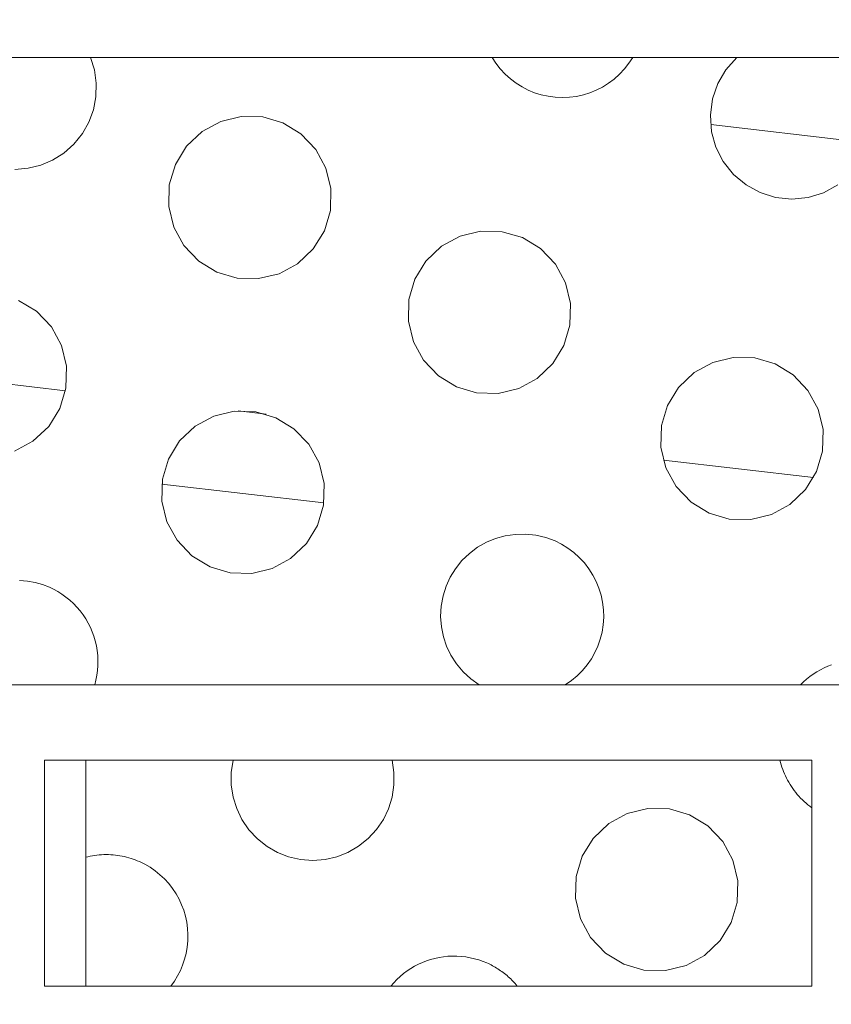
# Model space of a CAD drawing. Header units: metres. Extents: x 1306 to 1412, y -79 to 41.
# Tile 352 of 656: x 1360.7805 to 1360.8129, y -16.9867 to -16.9475. Entities that reach past the tile are written whole.
import ezdxf

# ---------------------------------------------------------------- set-up
doc = ezdxf.new("R2010")
doc.units = ezdxf.units.M
doc.header["$PDMODE"] = 65
doc.linetypes.add('AUSGEZOGEN', pattern=[0])
doc.layers.add('XR$3$Maßlinie 1_50', color=7, linetype='AUSGEZOGEN', lineweight=25)
doc.layers.add('XR$4$Möblierung', color=4, linetype='AUSGEZOGEN', lineweight=13)
doc.styles.add('ARIAL', font='arial.ttf')
doc.dimstyles.new('DIMSTYLE_11', dxfattribs={"dimtxt": 0.15, "dimasz": 0.03, "dimexe": 0, "dimexo": 0, "dimgap": 0.075, "dimtad": 2, "dimrnd": 0.005, "dimzin": 4, "dimdsep": 46, "dimtxsty": 'ARIAL', "dimblk1": 'ALL_ML_STRICH', "dimblk2": 'ALL_ML_STRICH', "dimsah": 1, "dimcen": 0, "dimclrd": 3, "dimclre": 3, "dimclrt": 3, "dimadec": 0, "dimazin": 0, "dimtfac": 1, "dimtdec": 0, "dimtix": 1, "dimtmove": 2, "dimatfit": 3, "dimfxl": 0, "dimtzin": 0, "dimlwd": 0, "dimlwe": 25, "dimarcsym": 0})
doc.dimstyles.new('DIMSTYLE_12', dxfattribs={"dimtxt": 0.15, "dimasz": 0.03, "dimexe": 0, "dimexo": 0, "dimgap": 0.075, "dimtad": 2, "dimdec": 3, "dimrnd": 0.005, "dimzin": 4, "dimdsep": 46, "dimtxsty": 'ARIAL', "dimblk1": 'ALL_ML_STRICH', "dimblk2": 'ALL_ML_STRICH', "dimsah": 1, "dimcen": 0, "dimclrd": 3, "dimclre": 3, "dimclrt": 3, "dimadec": 0, "dimazin": 0, "dimtfac": 1, "dimtdec": 0, "dimtix": 1, "dimtmove": 2, "dimatfit": 3, "dimfxl": 0, "dimtzin": 0, "dimlwd": 0, "dimlwe": 25, "dimarcsym": 0})
doc.dimstyles.new('DIMSTYLE_24', dxfattribs={"dimtxt": 0.225, "dimasz": 0.15, "dimexe": 0, "dimexo": 0, "dimgap": 0.1125, "dimtad": 2, "dimrnd": 0.005, "dimzin": 4, "dimdsep": 46, "dimtxsty": 'ARIAL', "dimblk1": 'ALL_ML_STRICH', "dimblk2": 'ALL_ML_STRICH', "dimsah": 1, "dimcen": 0, "dimclrd": 3, "dimclre": 3, "dimclrt": 3, "dimadec": 0, "dimazin": 0, "dimtfac": 1, "dimtdec": 0, "dimtix": 1, "dimtmove": 2, "dimatfit": 3, "dimfxl": 0, "dimtzin": 0, "dimlwd": 0, "dimlwe": 25, "dimarcsym": 0})
doc.dimstyles.new('DIMSTYLE_6', dxfattribs={"dimtxt": 0.15, "dimasz": 0.15, "dimexe": 0, "dimexo": 0, "dimgap": 0.075, "dimtad": 2, "dimrnd": 0.005, "dimzin": 4, "dimdsep": 46, "dimtxsty": 'ARIAL', "dimblk1": 'ALL_ML_STRICH', "dimblk2": 'ALL_ML_STRICH', "dimsah": 1, "dimcen": 0, "dimclrd": 3, "dimclre": 3, "dimclrt": 3, "dimadec": 0, "dimazin": 0, "dimtfac": 1, "dimtdec": 0, "dimtix": 1, "dimtmove": 2, "dimatfit": 3, "dimfxl": 0, "dimtzin": 0, "dimlwd": 0, "dimlwe": 25, "dimarcsym": 0})

# ---------------------------------------------------------------- blocks, each defined once
blk = doc.blocks.new('ALL_ML_STRICH')
at = {"color": 0, "linetype": 'ByBlock', "lineweight": -2}
for p, q in [((0, -0.5), (0, 0.5)), ((-0.3, -0.3), (0.3, 0.3)), ((-1, 0), (0.5, 0))]:
    blk.add_line(p, q, dxfattribs=at)
blk = doc.blocks.new('*D765')
at = {"layer": 'DEFPOINTS', "color": 3, "linetype": 'AUSGEZOGEN', "lineweight": 25, "transparency": 33554687}
for p in [(1342.770147, -10.159095), (1342.770147, -20.110807), (1361.060147, -20.300157)]:
    blk.add_point(p, dxfattribs=at)
at = {"layer": 'XR$3$Maßlinie 1_50', "color": 3, "linetype": 'AUSGEZOGEN', "lineweight": -2, "transparency": 33554687}
for p, q in [((1342.770147, -10.209095), (1342.770147, -10.159095)), ((1342.770147, -10.159095), (1361.060147, -10.159095)), ((1361.060147, -10.209095), (1361.060147, -10.159095))]:
    blk.add_line(p, q, dxfattribs=at)
at = {"layer": 'XR$3$Maßlinie 1_50', "color": 3, "linetype": 'AUSGEZOGEN', "lineweight": 25, "transparency": 33554687, "xscale": 0.03000000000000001, "yscale": 0.03000000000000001, "zscale": 0.03000000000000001, "rotation": 180}
blk.add_blockref('ALL_ML_STRICH', (1342.770147, -10.159095), dxfattribs=at)
at = {"layer": 'XR$3$Maßlinie 1_50', "color": 3, "linetype": 'AUSGEZOGEN', "lineweight": 25, "transparency": 33554687, "xscale": 0.03000000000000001, "yscale": 0.03000000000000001, "zscale": 0.03000000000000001}
blk.add_blockref('ALL_ML_STRICH', (1361.060147, -10.159095), dxfattribs=at)
at = {"layer": 'XR$3$Maßlinie 1_50', "color": 3, "linetype": 'AUSGEZOGEN', "lineweight": 25, "transparency": 33554687, "insert": (1351.919076, -10.031537), "char_height": 0.15, "width": 0.6, "attachment_point": 5, "style": 'ARIAL'}
blk.add_mtext('\\W0.80;\\A1;{\\A1;{18.29\\H0.099000;\\S^ ;}}', dxfattribs=at)
blk = doc.blocks.new('*D782')
at = {"layer": 'DEFPOINTS', "color": 3, "linetype": 'AUSGEZOGEN', "lineweight": 25, "transparency": 33554687}
for p in [(1343.120147, -10.959095), (1343.120147, -20.111221), (1361.060147, -20.503401)]:
    blk.add_point(p, dxfattribs=at)
at = {"layer": 'XR$3$Maßlinie 1_50', "color": 3, "linetype": 'AUSGEZOGEN', "lineweight": -2, "transparency": 33554687}
for p, q in [((1343.120147, -11.009095), (1343.120147, -10.959095)), ((1343.120147, -10.959095), (1361.060147, -10.959095)), ((1361.060147, -11.009095), (1361.060147, -10.959095))]:
    blk.add_line(p, q, dxfattribs=at)
at = {"layer": 'XR$3$Maßlinie 1_50', "color": 3, "linetype": 'AUSGEZOGEN', "lineweight": 25, "transparency": 33554687, "xscale": 0.03000000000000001, "yscale": 0.03000000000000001, "zscale": 0.03000000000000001, "rotation": 180}
blk.add_blockref('ALL_ML_STRICH', (1343.120147, -10.959095), dxfattribs=at)
at = {"layer": 'XR$3$Maßlinie 1_50', "color": 3, "linetype": 'AUSGEZOGEN', "lineweight": 25, "transparency": 33554687, "xscale": 0.03000000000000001, "yscale": 0.03000000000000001, "zscale": 0.03000000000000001}
blk.add_blockref('ALL_ML_STRICH', (1361.060147, -10.959095), dxfattribs=at)
at = {"layer": 'XR$3$Maßlinie 1_50', "color": 3, "linetype": 'AUSGEZOGEN', "lineweight": 25, "transparency": 33554687, "insert": (1352.094444, -10.831537), "char_height": 0.15, "width": 0.6, "attachment_point": 5, "style": 'ARIAL'}
blk.add_mtext('\\W0.80;\\A1;{\\A1;{17.94\\H0.099000;\\S^ ;}}', dxfattribs=at)
blk = doc.blocks.new('*D899')
at = {"layer": 'DEFPOINTS', "color": 3, "linetype": 'AUSGEZOGEN', "lineweight": 25, "transparency": 33554687}
for p in [(1342.770147, -8.559095), (1361.240147, -14.918246), (1342.770147, -18.601575)]:
    blk.add_point(p, dxfattribs=at)
at = {"layer": 'XR$3$Maßlinie 1_50', "color": 3, "linetype": 'AUSGEZOGEN', "lineweight": -2, "transparency": 33554687}
for p, q in [((1342.770147, -9.159095), (1342.770147, -8.559095)), ((1342.770147, -8.559095), (1361.240147, -8.559095)), ((1361.240147, -9.159095), (1361.240147, -8.559095))]:
    blk.add_line(p, q, dxfattribs=at)
at = {"layer": 'XR$3$Maßlinie 1_50', "color": 3, "linetype": 'AUSGEZOGEN', "lineweight": 25, "transparency": 33554687, "xscale": 0.15, "yscale": 0.15, "zscale": 0.15, "rotation": 180}
blk.add_blockref('ALL_ML_STRICH', (1342.770147, -8.559095), dxfattribs=at)
at = {"layer": 'XR$3$Maßlinie 1_50', "color": 3, "linetype": 'AUSGEZOGEN', "lineweight": 25, "transparency": 33554687, "xscale": 0.15, "yscale": 0.15, "zscale": 0.15}
blk.add_blockref('ALL_ML_STRICH', (1361.240147, -8.559095), dxfattribs=at)
at = {"layer": 'XR$3$Maßlinie 1_50', "color": 3, "linetype": 'AUSGEZOGEN', "lineweight": 25, "transparency": 33554687, "insert": (1352.011102, -8.392605), "char_height": 0.225, "width": 0.9, "attachment_point": 5, "style": 'ARIAL'}
blk.add_mtext('\\W0.80;\\A1;{\\fArial|i0|b1;\\A1;{18.47\\H0.148500;\\S^ ;}}', dxfattribs=at)
blk = doc.blocks.new('*D929')
at = {"layer": 'DEFPOINTS', "color": 3, "linetype": 'AUSGEZOGEN', "lineweight": 25, "transparency": 33554687}
for p in [(1362.146243, -15.158246), (1340.424075, -17.543246), (1364.271243, -17.543246)]:
    blk.add_point(p, dxfattribs=at)
at = {"layer": 'XR$3$Maßlinie 1_50', "color": 3, "linetype": 'AUSGEZOGEN', "lineweight": -2, "transparency": 33554687}
for p, q in [((1340.474075, -15.158246), (1340.424075, -15.158246)), ((1340.424075, -17.543246), (1340.424075, -15.158246)), ((1340.474075, -17.543246), (1340.424075, -17.543246))]:
    blk.add_line(p, q, dxfattribs=at)
at = {"layer": 'XR$3$Maßlinie 1_50', "color": 3, "linetype": 'AUSGEZOGEN', "lineweight": 25, "transparency": 33554687, "xscale": 0.03000000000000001, "yscale": 0.03000000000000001, "zscale": 0.03000000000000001}
for p, rotation in [((1340.424075, -15.158246), 90), ((1340.424075, -17.543246), 270)]:
    blk.add_blockref('ALL_ML_STRICH', p, dxfattribs=dict(at, rotation=rotation))
at = {"layer": 'XR$3$Maßlinie 1_50', "color": 3, "linetype": 'AUSGEZOGEN', "lineweight": 25, "transparency": 33554687, "insert": (1340.296415, -16.329841), "char_height": 0.15, "width": 0.6, "attachment_point": 5, "rotation": 90, "style": 'ARIAL'}
blk.add_mtext('\\W0.80;\\A1;{\\A1;{2.38\\H0.099000;\\S5^ ;}}', dxfattribs=at)
blk = doc.blocks.new('*D938')
at = {"layer": 'DEFPOINTS', "color": 3, "linetype": 'AUSGEZOGEN', "lineweight": 25, "transparency": 33554687}
for p in [(1364.969142, -15.158246), (1338.824075, -20.293246), (1364.65696, -20.293246)]:
    blk.add_point(p, dxfattribs=at)
at = {"layer": 'XR$3$Maßlinie 1_50', "color": 3, "linetype": 'AUSGEZOGEN', "lineweight": -2, "transparency": 33554687}
for p, q in [((1338.874075, -15.158246), (1338.824075, -15.158246)), ((1338.824075, -20.293246), (1338.824075, -15.158246)), ((1338.874075, -20.293246), (1338.824075, -20.293246))]:
    blk.add_line(p, q, dxfattribs=at)
at = {"layer": 'XR$3$Maßlinie 1_50', "color": 3, "linetype": 'AUSGEZOGEN', "lineweight": 25, "transparency": 33554687, "xscale": 0.03000000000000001, "yscale": 0.03000000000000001, "zscale": 0.03000000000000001}
for p, rotation in [((1338.824075, -15.158246), 90), ((1338.824075, -20.293246), 270)]:
    blk.add_blockref('ALL_ML_STRICH', p, dxfattribs=dict(at, rotation=rotation))
at = {"layer": 'XR$3$Maßlinie 1_50', "color": 3, "linetype": 'AUSGEZOGEN', "lineweight": 25, "transparency": 33554687, "insert": (1338.696415, -17.704841), "char_height": 0.15, "width": 0.6, "attachment_point": 5, "rotation": 90, "style": 'ARIAL'}
blk.add_mtext('\\W0.80;\\A1;{\\A1;{5.13\\H0.099000;\\S5^ ;}}', dxfattribs=at)
blk = doc.blocks.new('*D963')
at = {"layer": 'DEFPOINTS', "color": 3, "linetype": 'AUSGEZOGEN', "lineweight": 25, "transparency": 33554687}
for p in [(1360.315869, -16.218246), (1360.170906, -17.818246), (1361.000147, -17.818246)]:
    blk.add_point(p, dxfattribs=at)
at = {"layer": 'XR$3$Maßlinie 1_50', "color": 3, "linetype": 'AUSGEZOGEN', "lineweight": -2, "transparency": 33554687}
for p, q in [((1360.220906, -16.218246), (1360.170906, -16.218246)), ((1360.170906, -17.818246), (1360.170906, -16.218246)), ((1360.220906, -17.818246), (1360.170906, -17.818246))]:
    blk.add_line(p, q, dxfattribs=at)
at = {"layer": 'XR$3$Maßlinie 1_50', "color": 3, "linetype": 'AUSGEZOGEN', "lineweight": 25, "transparency": 33554687, "xscale": 0.15, "yscale": 0.15, "zscale": 0.15}
for p, rotation in [((1360.170906, -16.218246), 90), ((1360.170906, -17.818246), 270)]:
    blk.add_blockref('ALL_ML_STRICH', p, dxfattribs=dict(at, rotation=rotation))
at = {"layer": 'XR$3$Maßlinie 1_50', "color": 3, "linetype": 'AUSGEZOGEN', "lineweight": 25, "transparency": 33554687, "insert": (1360.043348, -17.009373), "char_height": 0.15, "width": 0.48, "attachment_point": 5, "rotation": 90, "style": 'ARIAL'}
blk.add_mtext('\\W0.80;\\A1;{\\A1;{1.60\\H0.099000;\\S^ ;}}', dxfattribs=at)
blk = doc.blocks.new('*D1085')
at = {"layer": 'DEFPOINTS', "color": 3, "linetype": 'AUSGEZOGEN', "lineweight": 25, "transparency": 33554687}
for p in [(1366.101204, -15.158246), (1339.624075, -17.543246), (1365.925791, -17.543246)]:
    blk.add_point(p, dxfattribs=at)
at = {"layer": 'XR$3$Maßlinie 1_50', "color": 3, "linetype": 'AUSGEZOGEN', "lineweight": -2, "transparency": 33554687}
for p, q in [((1339.674075, -15.158246), (1339.624075, -15.158246)), ((1339.624075, -17.543246), (1339.624075, -15.158246)), ((1339.674075, -17.543246), (1339.624075, -17.543246))]:
    blk.add_line(p, q, dxfattribs=at)
at = {"layer": 'XR$3$Maßlinie 1_50', "color": 3, "linetype": 'AUSGEZOGEN', "lineweight": 25, "transparency": 33554687, "xscale": 0.03000000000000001, "yscale": 0.03000000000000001, "zscale": 0.03000000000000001}
for p, rotation in [((1339.624075, -15.158246), 90), ((1339.624075, -17.543246), 270)]:
    blk.add_blockref('ALL_ML_STRICH', p, dxfattribs=dict(at, rotation=rotation))
at = {"layer": 'XR$3$Maßlinie 1_50', "color": 3, "linetype": 'AUSGEZOGEN', "lineweight": 25, "transparency": 33554687, "insert": (1339.496415, -16.329841), "char_height": 0.15, "width": 0.6, "attachment_point": 5, "rotation": 90, "style": 'ARIAL'}
blk.add_mtext('\\W0.80;\\A1;{\\A1;{2.38\\H0.099000;\\S5^ ;}}', dxfattribs=at)
blk = doc.blocks.new('COMPLEXOBJECT_326')
at = {"layer": 'XR$4$Möblierung', "color": 52, "linetype": 'AUSGEZOGEN', "lineweight": 13, "transparency": 33554687}
for p, q in [((1361.026629, -16.948994), (1360.632078, -16.948994)), ((1360.814385, -16.952404), (1360.80806, -16.951671)), ((1360.775917, -16.961532), (1360.782353, -16.962279)), ((1360.789239, -16.963078), (1360.790347, -16.963206)), ((1360.806176, -16.965043), (1360.81216, -16.965737)), ((1360.786191, -16.965996), (1360.792647, -16.966745)), ((1361.026629, -16.973994), (1360.632078, -16.973994)), ((1360.781514, -16.976994), (1360.781514, -16.985994)), ((1360.781514, -16.976994), (1360.812092, -16.976994)), ((1360.783159, -16.985994), (1360.783159, -16.976994)), ((1360.812092, -16.985994), (1360.812092, -16.976994)), ((1360.781514, -16.985994), (1360.812092, -16.985994))]:
    blk.add_line(p, q, dxfattribs=at)
for points in [[(1360.783349, -16.948994), (1360.783503, -16.949489), (1360.783579, -16.95002), (1360.783565, -16.950561), (1360.783463, -16.951087), (1360.783283, -16.951576), (1360.783025, -16.952031), (1360.782688, -16.95245), (1360.782286, -16.952807), (1360.781837, -16.95309), (1360.781366, -16.953291), (1360.78086, -16.953415), (1360.78033, -16.953459)], [(1360.804952, -16.948994), (1360.804799, -16.94923), (1360.804624, -16.949455), (1360.804429, -16.949665), (1360.804216, -16.949857), (1360.803988, -16.950028), (1360.803748, -16.950177), (1360.803501, -16.950304), (1360.803249, -16.950406), (1360.802986, -16.950488), (1360.802713, -16.950548), (1360.802432, -16.950585), (1360.802147, -16.950597), (1360.801862, -16.950584), (1360.80158, -16.950546), (1360.801305, -16.950485), (1360.801041, -16.950402), (1360.80079, -16.950299), (1360.800547, -16.950173), (1360.80031, -16.950025), (1360.800084, -16.949855), (1360.799872, -16.949665), (1360.799678, -16.949456), (1360.799503, -16.949231), (1360.799349, -16.948994)], [(1360.813121, -16.954079), (1360.812556, -16.954386), (1360.811948, -16.954573), (1360.811296, -16.954639), (1360.810642, -16.954572), (1360.81003, -16.954382), (1360.809472, -16.954077), (1360.808968, -16.953656), (1360.808561, -16.95314), (1360.80827, -16.952571), (1360.808098, -16.951956), (1360.808049, -16.951299), (1360.808135, -16.950646), (1360.80834, -16.950042), (1360.808663, -16.949487), (1360.809101, -16.948994)], [(1360.780478, -16.958675), (1360.781194, -16.95911), (1360.781791, -16.959734), (1360.782196, -16.960475), (1360.782395, -16.961298), (1360.782372, -16.962167), (1360.78213, -16.962978), (1360.781686, -16.963697), (1360.781058, -16.964288), (1360.780322, -16.964685)], [(1360.79883, -16.973993), (1360.798497, -16.973756), (1360.798193, -16.973476), (1360.797929, -16.973159), (1360.797708, -16.972814), (1360.797535, -16.972454), (1360.797409, -16.972079), (1360.797329, -16.971679), (1360.797298, -16.971267), (1360.79732, -16.970854), (1360.797394, -16.97045), (1360.797515, -16.970067), (1360.797678, -16.969709), (1360.79789, -16.969366), (1360.798146, -16.969045), (1360.798443, -16.968759), (1360.798772, -16.968514), (1360.799123, -16.968314), (1360.799485, -16.968164), (1360.79987, -16.968057), (1360.800273, -16.967997), (1360.800685, -16.967988), (1360.801094, -16.968032), (1360.801489, -16.968125), (1360.801861, -16.968262)], [(1360.801861, -16.968262), (1360.802116, -16.968389), (1360.802364, -16.968542), (1360.802602, -16.968718), (1360.802824, -16.968916), (1360.803027, -16.969135), (1360.803209, -16.969371), (1360.803367, -16.969621), (1360.8035, -16.969879), (1360.803608, -16.970142), (1360.803692, -16.970417), (1360.803753, -16.970705), (1360.803788, -16.971), (1360.803797, -16.971298), (1360.803777, -16.971596), (1360.80373, -16.97189), (1360.803658, -16.972175), (1360.803563, -16.972447), (1360.803446, -16.972704), (1360.803304, -16.972956), (1360.803137, -16.973198), (1360.802947, -16.973426), (1360.802737, -16.973637), (1360.802508, -16.973826), (1360.802265, -16.973993)], [(1360.780527, -16.969832), (1360.780836, -16.969859), (1360.78114, -16.969916), (1360.781434, -16.969999), (1360.781712, -16.970107)], [(1360.781712, -16.970107), (1360.781881, -16.970187), (1360.782048, -16.970279), (1360.782211, -16.970383), (1360.78237, -16.970496), (1360.782522, -16.97062), (1360.782668, -16.970753), (1360.782805, -16.970896), (1360.782934, -16.971046), (1360.783052, -16.971204), (1360.78316, -16.971368), (1360.783258, -16.971536), (1360.783345, -16.971708), (1360.78342, -16.971882), (1360.783484, -16.972059), (1360.783538, -16.972243), (1360.783583, -16.972433), (1360.783616, -16.972626), (1360.783638, -16.972822), (1360.783648, -16.973021), (1360.783645, -16.973219), (1360.78363, -16.973417), (1360.783604, -16.973613), (1360.783565, -16.973806), (1360.783516, -16.973994)], [(1360.811636, -16.973994), (1360.811755, -16.973876), (1360.811881, -16.973764), (1360.812012, -16.973659), (1360.812148, -16.973562), (1360.812288, -16.973471), (1360.812431, -16.973389), (1360.812576, -16.973314), (1360.812723, -16.973248), (1360.812871, -16.97319)], [(1360.795362, -16.976994), (1360.795438, -16.977481), (1360.795439, -16.977978), (1360.795365, -16.978466), (1360.795223, -16.978927), (1360.795018, -16.979353), (1360.794745, -16.979756), (1360.794411, -16.980119), (1360.794025, -16.980425), (1360.793607, -16.980666), (1360.79317, -16.980839), (1360.792701, -16.980948), (1360.792211, -16.980988), (1360.791719, -16.980951), (1360.791243, -16.980844), (1360.790802, -16.980672), (1360.790384, -16.980433), (1360.789997, -16.980128), (1360.789658, -16.979764), (1360.789381, -16.979356), (1360.789173, -16.978924), (1360.789032, -16.978466), (1360.788958, -16.977979), (1360.788959, -16.977482), (1360.789036, -16.976994)], [(1360.812092, -16.97889), (1360.812013, -16.978831), (1360.811936, -16.978771), (1360.81186, -16.978708), (1360.811786, -16.978642), (1360.811714, -16.978574), (1360.811644, -16.978504), (1360.811576, -16.978432), (1360.811511, -16.978358), (1360.811448, -16.978281), (1360.811387, -16.978203), (1360.811329, -16.978124), (1360.811273, -16.978042), (1360.81122, -16.97796), (1360.81117, -16.977876), (1360.811123, -16.977792), (1360.811078, -16.977707), (1360.811036, -16.977621), (1360.810997, -16.977534), (1360.810961, -16.977447), (1360.810927, -16.97736), (1360.810896, -16.977271), (1360.810868, -16.97718), (1360.810842, -16.977088), (1360.810818, -16.976994)], [(1360.78316, -16.980861), (1360.783247, -16.98084), (1360.783335, -16.980821), (1360.783424, -16.980804), (1360.783514, -16.980789), (1360.783605, -16.980777), (1360.783696, -16.980768), (1360.783787, -16.980761), (1360.783879, -16.980756), (1360.783971, -16.980755), (1360.784064, -16.980756), (1360.784156, -16.980759), (1360.784248, -16.980766), (1360.78434, -16.980775), (1360.784431, -16.980786), (1360.784522, -16.9808), (1360.784612, -16.980817), (1360.784701, -16.980836), (1360.78479, -16.980857), (1360.784877, -16.980881), (1360.784964, -16.980907), (1360.785049, -16.980935), (1360.785133, -16.980965), (1360.785215, -16.980998), (1360.785296, -16.981032)], [(1360.785296, -16.981032), (1360.78551, -16.981136), (1360.78572, -16.981259), (1360.785923, -16.981399), (1360.786117, -16.981555), (1360.7863, -16.981726), (1360.786469, -16.981912), (1360.786622, -16.98211), (1360.786759, -16.982318), (1360.786879, -16.982532), (1360.786981, -16.982751), (1360.787064, -16.982974), (1360.787132, -16.983208), (1360.787183, -16.983449), (1360.787217, -16.983695), (1360.787231, -16.983945), (1360.787226, -16.984196), (1360.787202, -16.984445), (1360.787158, -16.984689), (1360.787098, -16.984927), (1360.787021, -16.985156), (1360.786929, -16.985374), (1360.78682, -16.985587), (1360.786694, -16.985794), (1360.786551, -16.985994)], [(1360.795313, -16.985994), (1360.795429, -16.985859), (1360.795553, -16.98573), (1360.795684, -16.985608), (1360.795821, -16.985493), (1360.795965, -16.985387), (1360.796112, -16.985289), (1360.796264, -16.9852), (1360.796418, -16.98512), (1360.796575, -16.985049), (1360.796733, -16.984988), (1360.796896, -16.984934), (1360.797064, -16.984889), (1360.797236, -16.984852), (1360.797411, -16.984824), (1360.797589, -16.984805), (1360.797768, -16.984797), (1360.797948, -16.984798), (1360.798127, -16.984809), (1360.798305, -16.984831), (1360.798481, -16.984862), (1360.798654, -16.984902), (1360.798823, -16.984951), (1360.798988, -16.985008), (1360.799146, -16.985073)], [(1360.799146, -16.985073), (1360.799202, -16.985098), (1360.799257, -16.985125), (1360.799313, -16.985153), (1360.799368, -16.985182), (1360.799423, -16.985212), (1360.799477, -16.985243), (1360.799531, -16.985276), (1360.799585, -16.98531), (1360.799638, -16.985345), (1360.799691, -16.985381), (1360.799743, -16.985418), (1360.799795, -16.985456), (1360.799846, -16.985496), (1360.799896, -16.985536), (1360.799946, -16.985577), (1360.799995, -16.98562), (1360.800043, -16.985663), (1360.80009, -16.985708), (1360.800136, -16.985753), (1360.800181, -16.9858), (1360.800226, -16.985847), (1360.800269, -16.985895), (1360.800311, -16.985944), (1360.800353, -16.985994)]]:
    blk.add_lwpolyline(points, dxfattribs=at)
for points in [[(1360.791013, -16.951606), (1360.791729, -16.952041), (1360.792324, -16.952664), (1360.792729, -16.953403), (1360.792929, -16.954223), (1360.792908, -16.955089), (1360.792668, -16.9559), (1360.792227, -16.95662), (1360.7916, -16.957214), (1360.790862, -16.957613), (1360.790046, -16.957809), (1360.789188, -16.957787), (1360.788385, -16.957551), (1360.787669, -16.957116), (1360.787074, -16.956493), (1360.786669, -16.955754), (1360.786469, -16.954934), (1360.78649, -16.954068), (1360.78673, -16.953257), (1360.787171, -16.952537), (1360.787798, -16.951943), (1360.788536, -16.951544), (1360.789352, -16.951348), (1360.79021, -16.95137), (1360.791013, -16.951606)], [(1360.800557, -16.956177), (1360.801274, -16.956614), (1360.80187, -16.957237), (1360.802274, -16.957976), (1360.802473, -16.958796), (1360.802452, -16.959661), (1360.802213, -16.960469), (1360.801773, -16.961189), (1360.801148, -16.961783), (1360.80041, -16.962183), (1360.799594, -16.96238), (1360.798734, -16.962359), (1360.797929, -16.962123), (1360.797212, -16.961686), (1360.796616, -16.961063), (1360.796212, -16.960324), (1360.796013, -16.959504), (1360.796034, -16.958639), (1360.796273, -16.957831), (1360.796713, -16.957111), (1360.797339, -16.956517), (1360.798076, -16.956117), (1360.798892, -16.95592), (1360.799752, -16.955941), (1360.800557, -16.956177)], [(1360.810622, -16.961204), (1360.811341, -16.961641), (1360.811936, -16.962265), (1360.81234, -16.963004), (1360.812539, -16.963823), (1360.812518, -16.964687), (1360.81228, -16.965494), (1360.811841, -16.966213), (1360.811216, -16.966807), (1360.810479, -16.967209), (1360.809662, -16.967407), (1360.808801, -16.967386), (1360.807995, -16.967149), (1360.807277, -16.966712), (1360.806681, -16.966088), (1360.806278, -16.965349), (1360.806079, -16.96453), (1360.8061, -16.963667), (1360.806338, -16.962859), (1360.806776, -16.962141), (1360.807401, -16.961546), (1360.808139, -16.961145), (1360.808955, -16.960947), (1360.809816, -16.960967), (1360.810622, -16.961204)], [(1360.790738, -16.96335), (1360.791456, -16.963787), (1360.792052, -16.964411), (1360.792456, -16.965152), (1360.792655, -16.965974), (1360.792632, -16.966841), (1360.792391, -16.967649), (1360.79195, -16.968367), (1360.791324, -16.968959), (1360.790587, -16.969358), (1360.789773, -16.969553), (1360.788914, -16.969532), (1360.788111, -16.969295), (1360.787393, -16.968859), (1360.786797, -16.968234), (1360.786392, -16.967493), (1360.786194, -16.966671), (1360.786217, -16.965805), (1360.786457, -16.964996), (1360.786899, -16.964278), (1360.787525, -16.963686), (1360.788261, -16.963288), (1360.789076, -16.963092), (1360.789934, -16.963114), (1360.790738, -16.96335)], [(1360.80722, -16.979173), (1360.80794, -16.979611), (1360.808537, -16.980238), (1360.80894, -16.980979), (1360.809137, -16.981799), (1360.809114, -16.982661), (1360.808876, -16.983467), (1360.808437, -16.984183), (1360.807814, -16.984776), (1360.807078, -16.985177), (1360.806262, -16.985375), (1360.805401, -16.985355), (1360.804593, -16.985118), (1360.803873, -16.98468), (1360.803276, -16.984053), (1360.802873, -16.983312), (1360.802676, -16.982492), (1360.802698, -16.981629), (1360.802937, -16.980824), (1360.803375, -16.980108), (1360.803998, -16.979515), (1360.804735, -16.979114), (1360.80555, -16.978916), (1360.806412, -16.978936), (1360.80722, -16.979173)]]:
    blk.add_lwpolyline(points, close=True, dxfattribs=at)

msp = doc.modelspace()

# ---------------------------------------------------------------- block references
at = {"layer": 'XR$4$Möblierung', "color": 52, "linetype": 'AUSGEZOGEN', "lineweight": 13, "transparency": 33554687}
msp.add_blockref('COMPLEXOBJECT_326', (0, 0), dxfattribs=at)

# ---------------------------------------------------------------- dimensions: what is measured, and where the dimension line sits
at = {"layer": 'XR$3$Maßlinie 1_50', "color": 3, "linetype": 'AUSGEZOGEN', "lineweight": 25, "transparency": 33554687}
for base, p1, p2, dimstyle, picture, middle in [((1361.240147, -8.559095), (1342.770147, -9.159095), (1361.240147, -9.159095), 'DIMSTYLE_24', '*D899', (1352.011102, -8.392605)), ((1361.060147, -10.159095), (1342.770147, -10.209095), (1361.060147, -10.209095), 'DIMSTYLE_11', '*D765', (1351.919076, -10.031537)), ((1361.060147, -10.959095), (1343.120147, -11.009095), (1361.060147, -11.009095), 'DIMSTYLE_11', '*D782', (1352.094444, -10.831537))]:
    dim = msp.add_linear_dim(base=base, p1=p1, p2=p2, dimstyle=dimstyle, override={"dimpost": '<>', "dimclrd": 3, "dimclre": 3, "dimclrt": 3, "dimlwd": 0, "dimlwe": 25}, dxfattribs=at)
    dim.commit()
    dim.dimension.update_dxf_attribs({"geometry": picture, "text_midpoint": middle, "dimtype": 160})
for base, p1, p2, dimstyle, picture, middle in [((1338.824075, -15.158246), (1338.874075, -20.293246), (1338.874075, -15.158246), 'DIMSTYLE_12', '*D938', (1338.696415, -17.704841)), ((1339.624075, -15.158246), (1339.674075, -17.543246), (1339.674075, -15.158246), 'DIMSTYLE_12', '*D1085', (1339.496415, -16.329841)), ((1340.424075, -15.158246), (1340.474075, -17.543246), (1340.474075, -15.158246), 'DIMSTYLE_12', '*D929', (1340.296415, -16.329841)), ((1360.170906, -16.218246), (1360.220906, -17.818246), (1360.220906, -16.218246), 'DIMSTYLE_6', '*D963', (1360.043348, -17.009373))]:
    dim = msp.add_linear_dim(base=base, p1=p1, p2=p2, angle=90, dimstyle=dimstyle, override={"dimpost": '<>', "dimclrd": 3, "dimclre": 3, "dimclrt": 3, "dimlwd": 0, "dimlwe": 25}, dxfattribs=at)
    dim.commit()
    dim.dimension.update_dxf_attribs({"geometry": picture, "text_midpoint": middle, "dimtype": 160})

doc.saveas('drawing.dxf')
